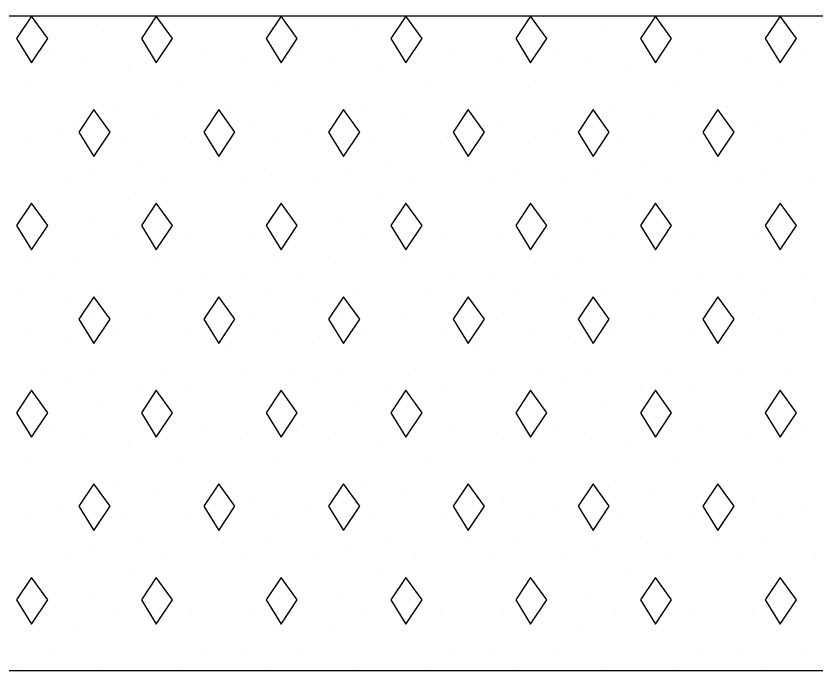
# Model space of a CAD drawing. Extents: x 1313964 to 1316843, y 2087046 to 2096619.
# Drawn here: x 1314440.484 to 1314444.383, y 2089130.721 to 2089133.914 of the extents above; entities that cross this region are included whole.
import ezdxf

# ---------------------------------------------------------------- set-up
doc = ezdxf.new("R2010")
doc.units = 0
doc.layers.add('B-Sub-Contour', color=7, linetype='Continuous')
doc.layers.add('Default', color=7, linetype='Continuous')

# ---------------------------------------------------------------- blocks, each defined once
blk = doc.blocks.new('POINT_DISPLAY')
at = {"layer": 'Default'}
blk.add_line((0, 0), (0, 0), dxfattribs=at)

msp = doc.modelspace()

# ---------------------------------------------------------------- linework, layer by layer
at = {"layer": 'B-Sub-Contour'}
for points in [[(1314448.6864, 2089133.9135), (1314403.6864, 2089133.9135)], [(1314448.6864, 2089130.721), (1314403.6864, 2089130.721)]]:
    msp.add_lwpolyline(points, dxfattribs=at)
for points in [[(1314440.56, 2089133.9135), (1314440.4871, 2089133.8041), (1314440.56, 2089133.6855), (1314440.6391, 2089133.8041)], [(1314441.1681, 2089133.9135), (1314441.0952, 2089133.8041), (1314441.1681, 2089133.6855), (1314441.2472, 2089133.8041)], [(1314441.7762, 2089133.9135), (1314441.7033, 2089133.8041), (1314441.7762, 2089133.6855), (1314441.8553, 2089133.8041)], [(1314442.3843, 2089133.9135), (1314442.3114, 2089133.8041), (1314442.3843, 2089133.6855), (1314442.4634, 2089133.8041)], [(1314442.9925, 2089133.9135), (1314442.9195, 2089133.8041), (1314442.9925, 2089133.6855), (1314443.0715, 2089133.8041)], [(1314443.6006, 2089133.9135), (1314443.5276, 2089133.8041), (1314443.6006, 2089133.6855), (1314443.6796, 2089133.8041)], [(1314444.2087, 2089133.9135), (1314444.1357, 2089133.8041), (1314444.2087, 2089133.6855), (1314444.2877, 2089133.8041)], [(1314440.8641, 2089133.4575), (1314440.7911, 2089133.348), (1314440.8641, 2089133.2294), (1314440.9431, 2089133.348)], [(1314441.4722, 2089133.4575), (1314441.3992, 2089133.348), (1314441.4722, 2089133.2294), (1314441.5512, 2089133.348)], [(1314442.0803, 2089133.4575), (1314442.0073, 2089133.348), (1314442.0803, 2089133.2294), (1314442.1593, 2089133.348)], [(1314442.6884, 2089133.4575), (1314442.6154, 2089133.348), (1314442.6884, 2089133.2294), (1314442.7675, 2089133.348)], [(1314443.2965, 2089133.4575), (1314443.2235, 2089133.348), (1314443.2965, 2089133.2294), (1314443.3756, 2089133.348)], [(1314443.9046, 2089133.4575), (1314443.8316, 2089133.348), (1314443.9046, 2089133.2294), (1314443.9837, 2089133.348)], [(1314440.56, 2089133.0014), (1314440.4871, 2089132.8919), (1314440.56, 2089132.7733), (1314440.6391, 2089132.8919)], [(1314441.1681, 2089133.0014), (1314441.0952, 2089132.8919), (1314441.1681, 2089132.7733), (1314441.2472, 2089132.8919)], [(1314441.7762, 2089133.0014), (1314441.7033, 2089132.8919), (1314441.7762, 2089132.7733), (1314441.8553, 2089132.8919)], [(1314442.3843, 2089133.0014), (1314442.3114, 2089132.8919), (1314442.3843, 2089132.7733), (1314442.4634, 2089132.8919)], [(1314442.9925, 2089133.0014), (1314442.9195, 2089132.8919), (1314442.9925, 2089132.7733), (1314443.0715, 2089132.8919)], [(1314443.6006, 2089133.0014), (1314443.5276, 2089132.8919), (1314443.6006, 2089132.7733), (1314443.6796, 2089132.8919)], [(1314444.2087, 2089133.0014), (1314444.1357, 2089132.8919), (1314444.2087, 2089132.7733), (1314444.2877, 2089132.8919)], [(1314440.8641, 2089132.5453), (1314440.7911, 2089132.4358), (1314440.8641, 2089132.3173), (1314440.9431, 2089132.4358)], [(1314441.4722, 2089132.5453), (1314441.3992, 2089132.4358), (1314441.4722, 2089132.3173), (1314441.5512, 2089132.4358)], [(1314442.0803, 2089132.5453), (1314442.0073, 2089132.4358), (1314442.0803, 2089132.3173), (1314442.1593, 2089132.4358)], [(1314442.6884, 2089132.5453), (1314442.6154, 2089132.4358), (1314442.6884, 2089132.3173), (1314442.7675, 2089132.4358)], [(1314443.2965, 2089132.5453), (1314443.2235, 2089132.4358), (1314443.2965, 2089132.3173), (1314443.3756, 2089132.4358)], [(1314443.9046, 2089132.5453), (1314443.8316, 2089132.4358), (1314443.9046, 2089132.3173), (1314443.9837, 2089132.4358)], [(1314440.56, 2089132.0892), (1314440.4871, 2089131.9798), (1314440.56, 2089131.8612), (1314440.6391, 2089131.9798)], [(1314441.1681, 2089132.0892), (1314441.0952, 2089131.9798), (1314441.1681, 2089131.8612), (1314441.2472, 2089131.9798)], [(1314441.7762, 2089132.0892), (1314441.7033, 2089131.9798), (1314441.7762, 2089131.8612), (1314441.8553, 2089131.9798)], [(1314442.3843, 2089132.0892), (1314442.3114, 2089131.9798), (1314442.3843, 2089131.8612), (1314442.4634, 2089131.9798)], [(1314442.9925, 2089132.0892), (1314442.9195, 2089131.9798), (1314442.9925, 2089131.8612), (1314443.0715, 2089131.9798)], [(1314443.6006, 2089132.0892), (1314443.5276, 2089131.9798), (1314443.6006, 2089131.8612), (1314443.6796, 2089131.9798)], [(1314444.2087, 2089132.0892), (1314444.1357, 2089131.9798), (1314444.2087, 2089131.8612), (1314444.2877, 2089131.9798)], [(1314440.8641, 2089131.6331), (1314440.7911, 2089131.5237), (1314440.8641, 2089131.4051), (1314440.9431, 2089131.5237)], [(1314441.4722, 2089131.6331), (1314441.3992, 2089131.5237), (1314441.4722, 2089131.4051), (1314441.5512, 2089131.5237)], [(1314442.0803, 2089131.6331), (1314442.0073, 2089131.5237), (1314442.0803, 2089131.4051), (1314442.1593, 2089131.5237)], [(1314442.6884, 2089131.6331), (1314442.6154, 2089131.5237), (1314442.6884, 2089131.4051), (1314442.7675, 2089131.5237)], [(1314443.2965, 2089131.6331), (1314443.2235, 2089131.5237), (1314443.2965, 2089131.4051), (1314443.3756, 2089131.5237)], [(1314443.9046, 2089131.6331), (1314443.8316, 2089131.5237), (1314443.9046, 2089131.4051), (1314443.9837, 2089131.5237)], [(1314440.56, 2089131.1771), (1314440.4871, 2089131.0676), (1314440.56, 2089130.949), (1314440.6391, 2089131.0676)], [(1314441.1681, 2089131.1771), (1314441.0952, 2089131.0676), (1314441.1681, 2089130.949), (1314441.2472, 2089131.0676)], [(1314441.7762, 2089131.1771), (1314441.7033, 2089131.0676), (1314441.7762, 2089130.949), (1314441.8553, 2089131.0676)], [(1314442.3843, 2089131.1771), (1314442.3114, 2089131.0676), (1314442.3843, 2089130.949), (1314442.4634, 2089131.0676)], [(1314442.9925, 2089131.1771), (1314442.9195, 2089131.0676), (1314442.9925, 2089130.949), (1314443.0715, 2089131.0676)], [(1314443.6006, 2089131.1771), (1314443.5276, 2089131.0676), (1314443.6006, 2089130.949), (1314443.6796, 2089131.0676)], [(1314444.2087, 2089131.1771), (1314444.1357, 2089131.0676), (1314444.2087, 2089130.949), (1314444.2877, 2089131.0676)]]:
    msp.add_lwpolyline(points, close=True, dxfattribs=at)

# ---------------------------------------------------------------- block references
at = {"layer": 'B-Sub-Contour', "xscale": 0.0299265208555, "yscale": 0.019951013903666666, "rotation": 90}
for p in [(1314440.4871, 2089133.8383), (1314440.9127, 2089133.8383), (1314441.7033, 2089133.8383), (1314442.1289, 2089133.8383), (1314442.9195, 2089133.8383), (1314443.3452, 2089133.8383), (1314444.1357, 2089133.8383), (1314440.6695, 2089133.7471), (1314441.156, 2089133.7471), (1314441.3992, 2089133.7471), (1314441.8857, 2089133.7471), (1314442.3722, 2089133.7471), (1314442.6154, 2089133.7471), (1314443.1019, 2089133.7471), (1314443.5884, 2089133.7471), (1314443.8316, 2089133.7471), (1314444.3181, 2089133.7471), (1314440.8243, 2089133.7056), (1314441.612, 2089133.7097), (1314442.0405, 2089133.7056), (1314442.8283, 2089133.7097), (1314443.2567, 2089133.7056), (1314444.0445, 2089133.7097), (1314441.0343, 2089133.6559), (1314442.2506, 2089133.6559), (1314443.4668, 2089133.6559), (1314440.5479, 2089133.5646), (1314441.2776, 2089133.5646), (1314441.7641, 2089133.5646), (1314442.4938, 2089133.5646), (1314442.9803, 2089133.5646), (1314443.71, 2089133.5646), (1314444.1965, 2089133.5646), (1314440.9735, 2089133.4734), (1314441.5208, 2089133.4734), (1314442.1897, 2089133.4734), (1314442.737, 2089133.4734), (1314443.406, 2089133.4734), (1314443.9533, 2089133.4734), (1314441.156, 2089133.4157), (1314442.3722, 2089133.4157), (1314443.5884, 2089133.4157), (1314440.7911, 2089133.3822), (1314441.6425, 2089133.3822), (1314442.0073, 2089133.3822), (1314442.8587, 2089133.3822), (1314443.2235, 2089133.3822), (1314444.0749, 2089133.3822), (1314440.6861, 2089133.337), (1314441.9023, 2089133.337), (1314443.1185, 2089133.337), (1314444.3347, 2089133.337), (1314440.5479, 2089133.291), (1314440.9984, 2089133.2997), (1314441.3384, 2089133.291), (1314441.7641, 2089133.291), (1314442.2146, 2089133.2997), (1314442.5546, 2089133.291), (1314442.9803, 2089133.291), (1314443.4308, 2089133.2997), (1314443.7708, 2089133.291), (1314444.1965, 2089133.291), (1314441.0952, 2089133.1998), (1314441.46, 2089133.1998), (1314442.3114, 2089133.1998), (1314442.6762, 2089133.1998), (1314443.5276, 2089133.1998), (1314443.8924, 2089133.1998), (1314440.8713, 2089133.1589), (1314441.6977, 2089133.1713), (1314442.0875, 2089133.1589), (1314442.9139, 2089133.1713), (1314443.3037, 2089133.1589), (1314444.1302, 2089133.1713), (1314440.7303, 2089133.1086), (1314441.2168, 2089133.1086), (1314441.5816, 2089133.1086), (1314441.9465, 2089133.1086), (1314442.433, 2089133.1086), (1314442.7979, 2089133.1086), (1314443.1627, 2089133.1086), (1314443.6492, 2089133.1086), (1314444.0141, 2089133.1086), (1314444.3789, 2089133.1086), (1314441.0343, 2089133.0173), (1314442.2506, 2089133.0173), (1314443.4668, 2089133.0173), (1314440.6087, 2089132.9261), (1314440.8519, 2089132.9261), (1314441.8249, 2089132.9261), (1314442.0681, 2089132.9261), (1314443.0411, 2089132.9261), (1314443.2843, 2089132.9261), (1314444.2573, 2089132.9261), (1314440.9735, 2089132.8349), (1314441.3384, 2089132.8349), (1314441.6425, 2089132.8349), (1314442.1897, 2089132.8349), (1314442.5546, 2089132.8349), (1314442.8587, 2089132.8349), (1314443.406, 2089132.8349), (1314443.7708, 2089132.8349), (1314444.0749, 2089132.8349), (1314440.5479, 2089132.7437), (1314440.7911, 2089132.7437), (1314441.156, 2089132.7437), (1314441.7641, 2089132.7437), (1314442.0073, 2089132.7437), (1314442.3722, 2089132.7437), (1314442.9803, 2089132.7437), (1314443.2235, 2089132.7437), (1314443.5884, 2089132.7437), (1314444.1965, 2089132.7437), (1314440.6695, 2089132.6525), (1314441.3992, 2089132.6525), (1314441.5816, 2089132.6525), (1314441.8857, 2089132.6525), (1314442.6154, 2089132.6525), (1314442.7979, 2089132.6525), (1314443.1019, 2089132.6525), (1314443.8316, 2089132.6525), (1314444.0141, 2089132.6525), (1314444.3181, 2089132.6525), (1314440.4871, 2089132.5613), (1314440.9127, 2089132.5613), (1314441.2776, 2089132.5613), (1314441.46, 2089132.5407), (1314441.7033, 2089132.5613), (1314442.1289, 2089132.5613), (1314442.4938, 2089132.5613), (1314442.6762, 2089132.5407), (1314442.9195, 2089132.5613), (1314443.3452, 2089132.5613), (1314443.71, 2089132.5613), (1314443.8924, 2089132.5407), (1314444.1357, 2089132.5613), (1314440.7303, 2089132.5293), (1314441.9465, 2089132.5293), (1314443.1627, 2089132.5293), (1314444.3789, 2089132.5293), (1314440.8519, 2089132.47), (1314441.6425, 2089132.47), (1314442.0681, 2089132.47), (1314442.8587, 2089132.47), (1314443.2843, 2089132.47), (1314444.0749, 2089132.47), (1314441.1421, 2089132.4448), (1314442.3584, 2089132.4448), (1314443.5746, 2089132.4448), (1314440.5479, 2089132.3788), (1314440.9735, 2089132.3788), (1314441.3384, 2089132.3788), (1314441.7641, 2089132.3788), (1314442.1897, 2089132.3788), (1314442.5546, 2089132.3788), (1314442.9803, 2089132.3788), (1314443.406, 2089132.3788), (1314443.7708, 2089132.3788), (1314444.1965, 2089132.3788), (1314440.7469, 2089132.3495), (1314441.9631, 2089132.3495), (1314443.1793, 2089132.3495), (1314441.5208, 2089132.2876), (1314442.737, 2089132.2876), (1314443.9533, 2089132.2876), (1314440.6087, 2089132.1964), (1314440.8519, 2089132.1964), (1314441.2168, 2089132.1964), (1314441.5816, 2089132.1964), (1314441.8249, 2089132.1964), (1314442.0681, 2089132.1964), (1314442.433, 2089132.1964), (1314442.7979, 2089132.1964), (1314443.0411, 2089132.1964), (1314443.2843, 2089132.1964), (1314443.6492, 2089132.1964), (1314444.0141, 2089132.1964), (1314444.2573, 2089132.1964), (1314440.7386, 2089132.1298), (1314441.3384, 2089132.1092), (1314441.9548, 2089132.1298), (1314442.5546, 2089132.1092), (1314443.171, 2089132.1298), (1314443.7708, 2089132.1092), (1314441.0952, 2089132.1052), (1314442.3114, 2089132.1052), (1314443.5276, 2089132.1052), (1314440.4871, 2089132.014), (1314440.9127, 2089132.014), (1314441.7033, 2089132.014), (1314442.1289, 2089132.014), (1314442.9195, 2089132.014), (1314443.3452, 2089132.014), (1314444.1357, 2089132.014), (1314440.6695, 2089131.9227), (1314441.156, 2089131.9227), (1314441.3992, 2089131.9227), (1314441.8857, 2089131.9227), (1314442.3722, 2089131.9227), (1314442.6154, 2089131.9227), (1314443.1019, 2089131.9227), (1314443.5884, 2089131.9227), (1314443.8316, 2089131.9227), (1314444.3181, 2089131.9227), (1314440.8243, 2089131.8812), (1314441.612, 2089131.8854), (1314442.0405, 2089131.8812), (1314442.8283, 2089131.8854), (1314443.2567, 2089131.8812), (1314444.0445, 2089131.8854), (1314441.0343, 2089131.8315), (1314442.2506, 2089131.8315), (1314443.4668, 2089131.8315), (1314440.5479, 2089131.7403), (1314441.2776, 2089131.7403), (1314441.7641, 2089131.7403), (1314442.4938, 2089131.7403), (1314442.9803, 2089131.7403), (1314443.71, 2089131.7403), (1314444.1965, 2089131.7403), (1314440.9735, 2089131.6491), (1314441.5208, 2089131.6491), (1314442.1897, 2089131.6491), (1314442.737, 2089131.6491), (1314443.406, 2089131.6491), (1314443.9533, 2089131.6491), (1314441.156, 2089131.5914), (1314442.3722, 2089131.5914), (1314443.5884, 2089131.5914), (1314440.7911, 2089131.5579), (1314441.6425, 2089131.5579), (1314442.0073, 2089131.5579), (1314442.8587, 2089131.5579), (1314443.2235, 2089131.5579), (1314444.0749, 2089131.5579), (1314440.6861, 2089131.5127), (1314441.9023, 2089131.5127), (1314443.1185, 2089131.5127), (1314444.3347, 2089131.5127), (1314440.5479, 2089131.4667), (1314440.9984, 2089131.4754), (1314441.3384, 2089131.4667), (1314441.7641, 2089131.4667), (1314442.2146, 2089131.4754), (1314442.5546, 2089131.4667), (1314442.9803, 2089131.4667), (1314443.4308, 2089131.4754), (1314443.7708, 2089131.4667), (1314444.1965, 2089131.4667), (1314441.0952, 2089131.3755), (1314441.46, 2089131.3755), (1314442.3114, 2089131.3755), (1314442.6762, 2089131.3755), (1314443.5276, 2089131.3755), (1314443.8924, 2089131.3755), (1314440.8713, 2089131.3346), (1314441.6977, 2089131.347), (1314442.0875, 2089131.3346), (1314442.9139, 2089131.347), (1314443.3037, 2089131.3346), (1314444.1302, 2089131.347), (1314440.7303, 2089131.2842), (1314441.2168, 2089131.2842), (1314441.5816, 2089131.2842), (1314441.9465, 2089131.2842), (1314442.433, 2089131.2842), (1314442.7979, 2089131.2842), (1314443.1627, 2089131.2842), (1314443.6492, 2089131.2842), (1314444.0141, 2089131.2842), (1314444.3789, 2089131.2842), (1314441.0343, 2089131.193), (1314442.2506, 2089131.193), (1314443.4668, 2089131.193), (1314440.6087, 2089131.1018), (1314440.8519, 2089131.1018), (1314441.8249, 2089131.1018), (1314442.0681, 2089131.1018), (1314443.0411, 2089131.1018), (1314443.2843, 2089131.1018), (1314444.2573, 2089131.1018), (1314440.9735, 2089131.0106), (1314441.3384, 2089131.0106), (1314441.6425, 2089131.0106), (1314442.1897, 2089131.0106), (1314442.5546, 2089131.0106), (1314442.8587, 2089131.0106), (1314443.406, 2089131.0106), (1314443.7708, 2089131.0106), (1314444.0749, 2089131.0106), (1314440.5479, 2089130.9194), (1314440.7911, 2089130.9194), (1314441.156, 2089130.9194), (1314441.7641, 2089130.9194), (1314442.0073, 2089130.9194), (1314442.3722, 2089130.9194), (1314442.9803, 2089130.9194), (1314443.2235, 2089130.9194), (1314443.5884, 2089130.9194), (1314444.1965, 2089130.9194), (1314440.6695, 2089130.8282), (1314441.3992, 2089130.8282), (1314441.5816, 2089130.8282), (1314441.8857, 2089130.8282), (1314442.6154, 2089130.8282), (1314442.7979, 2089130.8282), (1314443.1019, 2089130.8282), (1314443.8316, 2089130.8282), (1314444.0141, 2089130.8282), (1314444.3181, 2089130.8282), (1314440.4871, 2089130.7369), (1314440.9127, 2089130.7369), (1314441.2776, 2089130.7369), (1314441.7033, 2089130.7369), (1314442.1289, 2089130.7369), (1314442.4938, 2089130.7369), (1314442.9195, 2089130.7369), (1314443.3452, 2089130.7369), (1314443.71, 2089130.7369), (1314444.1357, 2089130.7369)]:
    msp.add_blockref('POINT_DISPLAY', p, dxfattribs=at)

doc.saveas('drawing.dxf')
